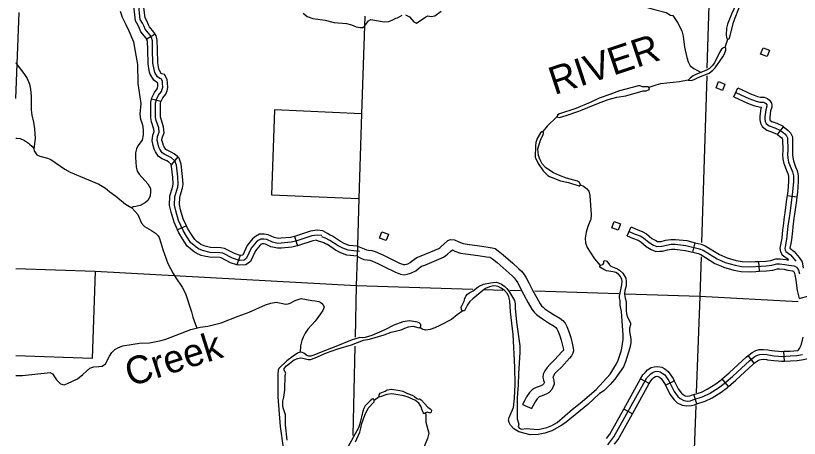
# Model space of a CAD drawing. Extents: x 653372 to 905732, y 627442 to 787275.
# Drawn here: x 818776 to 830698, y 681934 to 688374 of the extents above; entities that cross this region are included whole.
import ezdxf

# ---------------------------------------------------------------- set-up
doc = ezdxf.new("R2010")
doc.units = 0
for name, color, linetype in [('Level 32', 7, 'Continuous'), ('Level 35', 7, 'Continuous'), ('Level 45', 7, 'Continuous'), ('Level 46', 7, 'Continuous'), ('Level 5', 7, 'Continuous'), ('Level 56', 7, 'Continuous'), ('Level 7', 7, 'Continuous')]:
    doc.layers.add(name, color=color, linetype=linetype)

msp = doc.modelspace()

# ---------------------------------------------------------------- linework, layer by layer
at = {"layer": 'Level 32'}
for p, q in [((830011, 683077), (829918, 683194)), ((830472, 683110), (830465, 683260)), ((828414, 682768), (828283, 682841)), ((828661, 682745), (828796, 682810)), ((829621, 682724), (829525, 682839)), ((829137, 682458), (829091, 682601)), ((828158, 682307), (828027, 682380))]:
    msp.add_line(p, q, dxfattribs=at)
for points in [[(830750, 683477), (830721, 683350), (830708, 683319), (830678, 683273)], [(829918, 683194), (829934, 683207), (829980, 683242), (830035, 683272), (830088, 683286), (830147, 683289), (830221, 683285), (830243, 683280), (830325, 683267), (830388, 683263), (830429, 683258), (830465, 683260)], [(827783, 681833), (827878, 681957), (828377, 682855), (828412, 682892), (828438, 682918), (828475, 682943), (828504, 682952), (828539, 682955), (828580, 682948), (828611, 682929), (828651, 682901), (828714, 682808), (828792, 682647), (828849, 682572), (828885, 682539), (828940, 682510), (828990, 682503), (829044, 682508), (829080, 682519), (829237, 682570), (829334, 682617), (829468, 682702), (829557, 682768), (829682, 682874), (829818, 683003), (829940, 683116), (829980, 683148), (830021, 683179), (830063, 683202), (830099, 683211), (830147, 683214), (830210, 683210), (830229, 683206), (830316, 683193), (830381, 683188), (830427, 683183), (830558, 683189), (830659, 683197), (830747, 683209)], [(829525, 682839), (829632, 682930), (829767, 683058), (829891, 683173), (829918, 683194)], [(830465, 683260), (830553, 683264), (830678, 683273)], [(830472, 683110), (830562, 683115), (830667, 683122), (830761, 683135), (831006, 683192)], [(829621, 682724), (829732, 682818), (829869, 682948), (829989, 683059), (830011, 683077)], [(830011, 683077), (830026, 683089), (830062, 683116), (830090, 683131), (830111, 683137), (830147, 683139), (830199, 683136), (830214, 683132), (830308, 683118), (830374, 683113), (830425, 683108), (830472, 683110)], [(828283, 682841), (828316, 682900), (828358, 682944), (828390, 682977), (828443, 683011), (828489, 683025), (828541, 683031), (828607, 683020), (828653, 682991), (828705, 682954), (828779, 682846), (828796, 682810)], [(828027, 682380), (828283, 682841)], [(828414, 682768), (828438, 682810), (828466, 682840), (828486, 682860), (828508, 682874), (828519, 682878), (828536, 682880), (828552, 682877), (828569, 682866), (828597, 682847), (828649, 682771), (828661, 682745)], [(828796, 682810), (828856, 682686), (828904, 682623), (828929, 682601), (828963, 682583), (828992, 682579), (829031, 682583), (829058, 682590), (829091, 682601)], [(829091, 682601), (829209, 682640), (829297, 682682), (829426, 682764), (829511, 682827), (829525, 682839)], [(828158, 682307), (828414, 682768)], [(828661, 682745), (828728, 682608), (828794, 682521), (828842, 682477), (828917, 682438), (828988, 682428), (829058, 682434), (829102, 682447), (829137, 682458)], [(829137, 682458), (829265, 682500), (829370, 682551), (829511, 682640), (829604, 682709), (829621, 682724)], [(827766, 681934), (827815, 681999), (828027, 682380)], [(827885, 681843), (827941, 681916), (828158, 682307)]]:
    msp.add_lwpolyline(points, dxfattribs=at)
at = {"layer": 'Level 35'}
for points in [[(830152, 689034), (830141, 689048), (830128, 689045), (830037, 688950), (829879, 688817), (829811, 688714), (829665, 688398), (829607, 688244), (829590, 688183), (829583, 688081), (829589, 688043), (829607, 688011)], [(829607, 688011), (829635, 688027), (829695, 688276), (829804, 688551), (829884, 688686), (829969, 688796), (830059, 688899), (830116, 688957), (830148, 689000), (830159, 689023), (830152, 689034)], [(820367, 688443), (820396, 688353), (820454, 688240), (820497, 688143), (820570, 687976), (820595, 687826), (820631, 687630), (820636, 687341), (820679, 687037), (820666, 686873), (820676, 686799), (820697, 686739), (820709, 686688), (820718, 686615), (820717, 686557), (820699, 686479), (820636, 686393), (820612, 686346), (820598, 686283), (820598, 686213), (820610, 686070), (820624, 686006), (820656, 685957), (820788, 685810), (820825, 685738), (820829, 685692), (820820, 685628), (820790, 685563), (820752, 685527), (820669, 685480), (820604, 685464), (820562, 685462), (820541, 685446)], [(823149, 688414), (823212, 688363), (823296, 688328), (823484, 688304), (823619, 688272), (823811, 688256), (823886, 688234), (823957, 688205), (824016, 688193), (824055, 688194), (824085, 688215), (824144, 688297), (824177, 688317), (824383, 688279), (824451, 688283), (824516, 688309), (824560, 688334), (824587, 688340), (824657, 688381)], [(824706, 688384), (824770, 688355), (824831, 688281), (824876, 688261), (825017, 688358), (825048, 688369), (825099, 688362), (825155, 688370), (825249, 688444)], [(828389, 688498), (828473, 688473), (828673, 688421), (828739, 688383), (828772, 688374), (828844, 688272), (828911, 688143), (828931, 688062), (828950, 687895), (828986, 687738), (829008, 687671), (829040, 687611), (829093, 687567), (829204, 687510)], [(829607, 688011), (829565, 687888)], [(829565, 687888), (829545, 687884), (829513, 687861), (829483, 687815), (829408, 687657), (829373, 687608), (829334, 687570), (829288, 687543), (829122, 687476), (829084, 687456), (829036, 687421), (829009, 687391)], [(829009, 687391), (829051, 687388), (829096, 687399), (829168, 687438), (829325, 687500), (829382, 687542), (829418, 687579), (829537, 687748), (829561, 687792), (829581, 687847), (829578, 687876), (829565, 687888)], [(818776, 687658), (818784, 687646), (818832, 687578), (818901, 687495), (818949, 687417), (818986, 687330), (819001, 687252), (819011, 687146), (819013, 686937), (819022, 686856), (819046, 686749), (819062, 686648), (819071, 686500), (819050, 686346), (819059, 686313), (819098, 686255), (819144, 686231), (819260, 686201), (819312, 686180), (819523, 686033), (819604, 685989), (820043, 685804), (820140, 685747), (820210, 685689), (820298, 685624), (820445, 685502), (820541, 685446), (820634, 685342), (820691, 685214), (820736, 685161), (820842, 685103), (820905, 685062), (820939, 685022), (820957, 684993), (820986, 684914), (821015, 684813), (821093, 684597)], [(829009, 687391), (828877, 687368), (828587, 687334), (828516, 687315), (828409, 687279)], [(828409, 687279), (828398, 687288), (828314, 687290), (828272, 687307), (828252, 687306), (827963, 687226), (827816, 687171), (827652, 687117), (827517, 687052), (827298, 686959), (827048, 686877), (827025, 686864), (827012, 686850), (827009, 686830)], [(827009, 686830), (827049, 686824), (827151, 686852), (827343, 686919), (827619, 687031), (827789, 687094), (827922, 687130), (828058, 687151), (828325, 687228), (828366, 687228), (828415, 687250), (828420, 687264), (828409, 687279)], [(827009, 686830), (826862, 686689), (826798, 686609)], [(818776, 686505), (818795, 686508), (818843, 686503), (818908, 686472), (818972, 686433), (818984, 686417), (819024, 686386), (819050, 686349)], [(826798, 686609), (826779, 686606), (826759, 686587), (826711, 686504), (826692, 686440), (826683, 686389), (826678, 686218), (826725, 686120), (826800, 686009), (826872, 685939), (826897, 685925), (827064, 685856), (827187, 685832), (827342, 685783), (827357, 685781), (827371, 685795)], [(827371, 685795), (827355, 685831), (827324, 685854), (827158, 685899), (827048, 685939), (826959, 685978), (826843, 686054), (826786, 686116), (826754, 686176), (826731, 686243), (826719, 686347), (826767, 686491), (826803, 686560), (826808, 686585), (826798, 686609)], [(827371, 685795), (827416, 685775), (827461, 685742), (827495, 685700), (827512, 685632), (827530, 685341), (827527, 685272), (827481, 685161), (827453, 685073), (827441, 684986), (827446, 684915), (827471, 684840), (827515, 684772), (827584, 684670), (827666, 684567)], [(821093, 684597), (821173, 684445), (821210, 684382), (821311, 684236), (821360, 684139), (821452, 683864), (821469, 683781), (821532, 683612)], [(827666, 684567), (827716, 684587), (827723, 684605), (827723, 684633), (827729, 684639), (827745, 684643), (827771, 684631), (827809, 684580), (827830, 684558), (827930, 684517), (827965, 684495), (828011, 684453), (828058, 684375), (828066, 684324), (828062, 684259), (828044, 684184), (828038, 684129), (828047, 684072), (828062, 684021), (828062, 683877), (828069, 683829), (828086, 683782), (828128, 683693), (828131, 683661), (828116, 683614), (828116, 683562), (828137, 683451), (828134, 683388), (828120, 683313), (828053, 683100), (828021, 683026), (827891, 682836), (827822, 682753), (827722, 682659), (827660, 682617), (827481, 682451), (827150, 682178), (827085, 682133), (826935, 682049), (826828, 682013), (826723, 681995), (826604, 681990), (826431, 682033), (826356, 682079), (826303, 682133), (826285, 682174), (826276, 682213), (826283, 682253), (826349, 682403), (826363, 682545), (826376, 682755), (826371, 683021), (826344, 683518), (826304, 683861), (826294, 684030), (826279, 684089), (826259, 684134), (826214, 684189), (826164, 684223), (826118, 684248), (826084, 684255), (826045, 684256), (825986, 684242), (825926, 684216), (825882, 684185), (825729, 684061)], [(825564, 683883), (825557, 683897), (825554, 683934), (825600, 684025), (825611, 684066), (825626, 684100), (825648, 684130), (825686, 684157), (825738, 684183), (825817, 684249), (825892, 684283), (825999, 684303), (826085, 684312), (826124, 684304), (826169, 684285), (826219, 684248), (826250, 684218), (826290, 684161), (826364, 684032), (826375, 683983), (826375, 683915), (826394, 683704), (826444, 683345), (826448, 683242), (826425, 682923), (826421, 682750), (826406, 682550), (826408, 682231), (826431, 682149), (826422, 682112), (826438, 682087), (826475, 682074), (826545, 682083), (826723, 682071), (826856, 682099), (826932, 682132), (827015, 682175), (827246, 682378), (827365, 682471), (827607, 682679), (827819, 682913), (827917, 683067), (827942, 683125), (827987, 683261), (827999, 683310), (828018, 683441), (828018, 683505), (827991, 683869), (827974, 683961), (827972, 684034), (827961, 684075), (827961, 684102), (828000, 684271), (828004, 684323), (827997, 684359), (827972, 684407), (827945, 684436), (827905, 684460), (827867, 684472), (827765, 684485), (827722, 684506), (827661, 684544), (827666, 684567)], [(819563, 682768), (819714, 682843), (819800, 682906), (819851, 682958), (819906, 683003), (819967, 683026), (820042, 683027), (820093, 683035), (820144, 683067), (820202, 683185), (820237, 683244), (820283, 683288), (820338, 683318), (820405, 683342), (820562, 683371), (820662, 683382), (820811, 683390), (820989, 683424), (821060, 683444), (821441, 683591), (821584, 683626), (821698, 683645), (821900, 683693), (822162, 683797), (822326, 683854), (822576, 683970), (822659, 683992), (822741, 684008), (822885, 683980), (822921, 683981), (822954, 683992), (823030, 684032), (823118, 684064), (823280, 684034), (823331, 684029), (823387, 684018), (823421, 684005), (823450, 683978), (823469, 683931), (823451, 683882), (823415, 683829), (823330, 683721), (823221, 683596), (823179, 683535), (823150, 683478), (823129, 683424), (823108, 683345), (823105, 683245)], [(825729, 684061), (825684, 684019), (825648, 683967), (825622, 683906), (825604, 683878), (825578, 683875), (825564, 683883)], [(825578, 683875), (825493, 683818), (825405, 683746), (825231, 683651), (825154, 683617), (825082, 683593), (825010, 683584), (824961, 683596), (824926, 683621)], [(824926, 683621), (824939, 683639), (824938, 683666), (824931, 683681), (824916, 683693), (824888, 683706), (824767, 683725), (824667, 683710), (824529, 683656), (824390, 683585), (824192, 683499), (824092, 683468), (824057, 683465), (824014, 683468), (823981, 683462), (823895, 683436), (823648, 683333), (823425, 683249), (823313, 683202), (823266, 683188), (823234, 683185), (823207, 683194), (823159, 683232), (823132, 683243), (823099, 683245), (823066, 683230), (822999, 683188), (822899, 683113), (822781, 683000), (822771, 682971), (822763, 682906), (822764, 682565), (822801, 682114), (822843, 681792)], [(822904, 681905), (822880, 682141), (822879, 682292), (822845, 682398), (822841, 682433), (822840, 682499), (822855, 682563), (822869, 682670), (822878, 682893), (822884, 682928), (822859, 682972), (822861, 682996), (822897, 683038), (823014, 683128), (823071, 683151), (823109, 683162), (823146, 683156), (823224, 683133), (823262, 683136), (823334, 683163), (823504, 683239), (823679, 683300), (823884, 683360), (824069, 683429), (824160, 683445), (824381, 683513), (824490, 683552), (824640, 683588), (824697, 683615), (824751, 683631), (824820, 683641), (824916, 683617), (824926, 683621)], [(818776, 682890), (818881, 682891), (819302, 682935), (819335, 682919), (819399, 682827), (819458, 682767), (819514, 682749), (819563, 682768)], [(824229, 682516), (824306, 682570)], [(824306, 682570), (824305, 682595), (824323, 682620), (824395, 682651), (824426, 682673), (824495, 682681), (824620, 682664), (824668, 682651), (824736, 682617), (824808, 682593), (824844, 682574), (824880, 682540), (824901, 682533), (824920, 682536), (824946, 682522), (825048, 682408), (825081, 682385), (825101, 682363), (825098, 682333), (825088, 682323), (825065, 682324), (825038, 682331), (825025, 682329), (825012, 682321)], [(825012, 682321), (825000, 682312), (824988, 682315), (824976, 682326), (824955, 682380), (824947, 682415), (824907, 682469), (824857, 682509), (824749, 682563), (824682, 682582), (824499, 682613), (824421, 682601), (824320, 682568), (824306, 682570)], [(824229, 682516), (824220, 682535), (824200, 682531), (824169, 682507), (824094, 682429), (824074, 682391), (824060, 682348), (824014, 682153), (823990, 682095), (823810, 681765)], [(823945, 681881), (824012, 682028), (824028, 682087), (824040, 682160), (824086, 682289), (824141, 682396), (824231, 682488), (824229, 682516)], [(825012, 682321), (825018, 682286), (825017, 682183), (825060, 682014), (825043, 681931), (824951, 681706)]]:
    msp.add_lwpolyline(points, dxfattribs=at)
at = {"layer": 'Level 45'}
for p, q in [((820897, 688093), (820770, 688014)), ((829701, 687136), (829764, 687273)), ((820986, 687066), (820840, 687100)), ((830368, 686563), (830460, 686681)), ((821243, 686223), (821147, 686108)), ((830514, 685636), (830662, 685615)), ((821373, 685174), (821237, 685113)), ((828079, 685018), (828141, 685155)), ((823017, 685010), (823065, 684867)), ((823975, 684860), (823971, 684709)), ((829077, 684769), (829114, 684914)), ((822189, 684722), (822143, 684579)), ((830091, 684480), (830084, 684630)), ((830698, 684064), (830843, 684104))]:
    msp.add_line(p, q, dxfattribs=at)
for points in [[(823432, 685026), (823365, 685030), (823280, 685017), (823039, 684938), (822967, 684922), (822816, 684907), (822765, 684905), (822683, 684925), (822597, 684963), (822552, 684971), (822506, 684969), (822464, 684948), (822434, 684923), (822360, 684832), (822290, 684678), (822251, 684650), (822180, 684646), (822075, 684680), (821926, 684755), (821889, 684762), (821733, 684767), (821620, 684794), (821559, 684822), (821521, 684845), (821484, 684876), (821443, 684913), (821376, 685015), (821324, 685100), (821255, 685254), (821212, 685398), (821191, 685488), (821197, 685618), (821242, 685761), (821247, 685808), (821242, 685916), (821221, 686095), (821199, 686162), (821146, 686206), (821108, 686228), (821043, 686258), (821004, 686284), (820970, 686338), (820953, 686370), (820942, 686415), (820926, 686473), (820934, 686532), (820960, 686597), (820952, 686663), (820915, 686777), (820905, 686826), (820905, 686910), (820905, 687047), (820916, 687096), (820950, 687164), (820993, 687219), (821007, 687252), (821015, 687285), (821012, 687346), (821009, 687378), (820989, 687411), (820968, 687417), (820932, 687443), (820892, 687509), (820882, 687551), (820865, 687649), (820860, 687857), (820856, 687988), (820843, 688039), (820820, 688076), (820744, 688167), (820729, 688207), (820703, 688259), (820671, 688317), (820637, 688620)], [(820897, 688093), (820880, 688120), (820810, 688205), (820798, 688236), (820769, 688294), (820744, 688340), (820721, 688540)], [(820770, 688014), (820759, 688032), (820678, 688129), (820660, 688177), (820637, 688224), (820598, 688294), (820572, 688523)], [(820960, 687549), (820956, 687566), (820940, 687656), (820935, 687859), (820931, 687999), (820913, 688069), (820897, 688093)], [(820813, 687515), (820809, 687537), (820790, 687642), (820785, 687855), (820781, 687978), (820773, 688009), (820770, 688014)], [(820840, 687100), (820845, 687121), (820886, 687205), (820928, 687257), (820935, 687276), (820939, 687292), (820937, 687341), (820936, 687348), (820935, 687349), (820876, 687391), (820821, 687480), (820813, 687515)], [(820986, 687066), (820987, 687070), (821013, 687124), (821058, 687180), (821079, 687229), (821090, 687278), (821087, 687352), (821082, 687402), (821038, 687475), (821001, 687486), (820988, 687495), (820962, 687537), (820960, 687549)], [(829764, 687273), (829907, 687206), (829958, 687181), (830011, 687160), (830062, 687144), (830106, 687133), (830165, 687131), (830214, 687114), (830246, 687084), (830277, 687041), (830279, 687010)], [(829701, 687136), (829842, 687071), (829898, 687044), (829961, 687019), (830020, 687000), (830085, 686983), (830122, 686982)], [(829732, 687204), (829875, 687139), (829928, 687112), (829986, 687089), (830041, 687072), (830096, 687058), (830151, 687056), (830174, 687048), (830189, 687034), (830204, 687014), (830206, 686993), (830187, 686941), (830174, 686834), (830173, 686795), (830181, 686762), (830195, 686731), (830241, 686694), (830328, 686664), (830410, 686625), (830451, 686593)], [(820877, 686593), (820883, 686607), (820878, 686647), (820843, 686758), (820830, 686819), (820830, 686910), (820830, 687055), (820840, 687100)], [(821017, 686538), (821036, 686587), (821025, 686679), (820988, 686796), (820980, 686834), (820980, 686910), (820980, 687038), (820986, 687066)], [(830122, 686982), (830113, 686959), (830099, 686840), (830098, 686787), (830110, 686737), (830134, 686684), (830204, 686627), (830300, 686595), (830371, 686561), (830368, 686563)], [(830279, 687010), (830282, 686982), (830260, 686924), (830249, 686829), (830248, 686804), (830252, 686787), (830256, 686778), (830278, 686760), (830356, 686734), (830450, 686689), (830460, 686681)], [(830460, 686681), (830499, 686651), (830528, 686626), (830564, 686588), (830592, 686529), (830597, 686321), (830594, 686257), (830598, 686212), (830608, 686163)], [(821147, 686108), (821103, 686145), (821074, 686161), (821007, 686192), (820949, 686230), (820905, 686300), (820882, 686342), (820869, 686396), (820850, 686467), (820861, 686551), (820877, 686593)], [(821243, 686223), (821189, 686268), (821143, 686294), (821080, 686324), (821059, 686337), (821035, 686376), (821023, 686397), (821015, 686433), (821002, 686478), (821007, 686513), (821017, 686538)], [(830368, 686563), (830404, 686535), (830425, 686517), (830439, 686502), (830443, 686493), (830447, 686323), (830444, 686254), (830449, 686191), (830463, 686121), (830467, 686113)], [(830451, 686593), (830477, 686571), (830502, 686545), (830518, 686511), (830522, 686322), (830519, 686256), (830524, 686201), (830536, 686142), (830573, 686045), (830596, 685992), (830608, 685932), (830608, 685849), (830597, 685691), (830580, 685566), (830553, 685359)], [(821279, 685627), (821316, 685745), (821323, 685806), (821316, 685922), (821295, 686112), (821264, 686205), (821243, 686223)], [(830608, 686163), (830642, 686073), (830668, 686015), (830683, 685939), (830683, 685847), (830672, 685683), (830662, 685615)], [(821136, 685673), (821169, 685776), (821172, 685810), (821167, 685910), (821148, 686079), (821135, 686118), (821147, 686108)], [(830467, 686113), (830504, 686016), (830524, 685970), (830533, 685925), (830533, 685852), (830522, 685699), (830514, 685636)], [(821237, 685113), (821185, 685228), (821140, 685379), (821116, 685481), (821122, 685631), (821136, 685673)], [(821373, 685174), (821326, 685280), (821285, 685418), (821266, 685495), (821271, 685605), (821279, 685627)], [(830514, 685636), (830505, 685576), (830479, 685370), (830469, 685309), (830451, 685174), (830444, 685110)], [(830662, 685615), (830654, 685556), (830627, 685348), (830617, 685287), (830600, 685157), (830593, 685094)], [(830553, 685359), (830543, 685298), (830525, 685166), (830505, 684971), (830495, 684917), (830486, 684871), (830478, 684829), (830483, 684803), (830495, 684783), (830566, 684729), (830643, 684632)], [(821646, 684711), (821596, 684722), (821523, 684756), (821478, 684784), (821435, 684819), (821386, 684864), (821312, 684975), (821258, 685066), (821237, 685113)], [(821680, 684857), (821645, 684865), (821594, 684888), (821565, 684906), (821533, 684932), (821501, 684962), (821439, 685055), (821391, 685135), (821373, 685174)], [(823560, 685032), (823522, 685053), (823450, 685094), (823362, 685105), (823262, 685091), (823017, 685010)], [(828110, 685086), (828186, 685052), (828276, 685019), (828328, 684988), (828413, 684919), (828479, 684879), (828529, 684857), (828605, 684860), (828676, 684879), (828749, 684891), (828810, 684890), (828974, 684872), (829181, 684820), (829233, 684800), (829448, 684667), (829572, 684614), (829721, 684570), (829820, 684551), (829951, 684547), (830033, 684553), (830193, 684560), (830278, 684570), (830354, 684594), (830402, 684593), (830480, 684583), (830538, 684571), (830622, 684560), (830654, 684540), (830671, 684521), (830686, 684498), (830703, 684442)], [(828141, 685155), (828214, 685121), (828308, 685087), (828371, 685050), (828456, 684981), (828514, 684946), (828543, 684933), (828573, 684934)], [(830444, 685110), (830431, 684982), (830421, 684931), (830412, 684884), (830402, 684830), (830411, 684776), (830439, 684732), (830513, 684675), (830534, 684649)], [(830593, 685094), (830579, 684960), (830568, 684903), (830560, 684857), (830555, 684832), (830618, 684783), (830695, 684688), (830741, 684625), (830755, 684529)], [(822525, 685045), (822487, 685044), (822422, 685011), (822381, 684975), (822296, 684872), (822230, 684727), (822225, 684723), (822190, 684722), (822189, 684722)], [(823019, 685010), (822956, 684996), (822811, 684982), (822773, 684980), (822707, 684996), (822619, 685035), (822558, 685046), (822525, 685045)], [(824008, 684781), (823832, 684799), (823753, 684829), (823682, 684867), (823557, 684949), (823492, 684983), (823432, 685004)], [(823975, 684860), (823850, 684872), (823784, 684898), (823720, 684931), (823595, 685014), (823560, 685032)], [(828079, 685018), (828158, 684982), (828244, 684951), (828285, 684926), (828370, 684858), (828444, 684813), (828514, 684782), (828578, 684784)], [(828573, 684934), (828594, 684935), (828660, 684952), (828743, 684966), (828814, 684965), (828987, 684946), (829114, 684914)], [(822189, 684722), (822103, 684750), (821951, 684826), (821897, 684837), (821742, 684842), (821680, 684857)], [(822529, 684895), (822525, 684895), (822506, 684885), (822488, 684870), (822424, 684792), (822350, 684629), (822276, 684576), (822170, 684570), (822143, 684579)], [(823065, 684867), (823058, 684865), (822979, 684848), (822822, 684832), (822758, 684829), (822659, 684854), (822575, 684890), (822547, 684895), (822529, 684895)], [(823490, 684900), (823463, 684914), (823355, 684950), (823355, 684953), (823297, 684944), (823065, 684867)], [(823971, 684709), (823815, 684725), (823722, 684761), (823644, 684802), (823518, 684885), (823490, 684900)], [(829114, 684914), (829203, 684892), (829267, 684868), (829483, 684734), (829598, 684684)], [(828578, 684784), (828615, 684785), (828692, 684805), (828755, 684816), (828805, 684815), (828961, 684798), (829077, 684769)], [(829077, 684769), (829158, 684749), (829200, 684733), (829414, 684600), (829539, 684547)], [(822143, 684579), (822046, 684610), (821902, 684683), (821880, 684688), (821723, 684693), (821646, 684711)], [(829598, 684685), (829738, 684643), (829828, 684626), (829949, 684622), (830029, 684628), (830084, 684630)], [(830084, 684630), (830187, 684635), (830263, 684644), (830343, 684669), (830407, 684668), (830492, 684657), (830534, 684649)], [(829539, 684547), (829547, 684543), (829703, 684497), (829811, 684476), (829952, 684472), (830038, 684478), (830091, 684480)], [(830091, 684480), (830199, 684485), (830294, 684496), (830365, 684518), (830397, 684518), (830468, 684509), (830525, 684497), (830599, 684487)], [(830597, 684488), (830606, 684482), (830611, 684476), (830618, 684466), (830630, 684423), (830646, 684346), (830664, 684189), (830698, 684064)]]:
    msp.add_lwpolyline(points, dxfattribs=at)
at = {"layer": 'Level 46'}
for points in [[(823975, 684860), (824079, 684821), (824112, 684806), (824142, 684803), (824192, 684796), (824246, 684781), (824360, 684728), (824453, 684685), (824615, 684605), (824677, 684581), (824686, 684579), (824696, 684581), (824722, 684588), (824742, 684595), (824780, 684613), (824808, 684638), (824843, 684666), (824881, 684690), (824946, 684714), (825214, 684828), (825227, 684837), (825244, 684853), (825293, 684896), (825353, 684948), (825392, 684962), (825452, 684960), (825517, 684926), (825582, 684903), (825643, 684894), (825834, 684868), (825963, 684849), (826027, 684839), (826071, 684824), (826118, 684789), (826195, 684731), (826340, 684605), (826432, 684519), (826471, 684480), (826514, 684429), (826545, 684377), (826582, 684304), (826639, 684190), (826706, 684073), (826756, 683983), (826777, 683955), (826802, 683931), (826828, 683909), (826889, 683869), (826960, 683823), (827056, 683765), (827099, 683730), (827134, 683691), (827162, 683637), (827199, 683546), (827220, 683468), (827248, 683357), (827256, 683310), (827261, 683267), (827252, 683232), (827231, 683189), (827201, 683156), (827083, 683023), (827009, 682953), (826980, 682923), (826958, 682888), (826948, 682871), (826952, 682858), (826962, 682815), (826967, 682760), (826953, 682724), (826933, 682679), (826890, 682631), (826857, 682613), (826813, 682590), (826753, 682572), (826742, 682566), (826729, 682558), (826710, 682538), (826679, 682491), (826648, 682433), (826629, 682398), (826627, 682389)], [(823971, 684709), (824015, 684685), (824072, 684660), (824123, 684654), (824162, 684648), (824195, 684640), (824297, 684592), (824389, 684549), (824555, 684468), (824632, 684437), (824687, 684424), (824734, 684436), (824766, 684445), (824799, 684456), (824863, 684486), (824904, 684523), (824931, 684544), (824948, 684555), (825002, 684574), (825286, 684696), (825321, 684719), (825345, 684742), (825392, 684783), (825420, 684808), (825457, 684788), (825545, 684757), (825622, 684745), (825813, 684719), (825941, 684700), (825991, 684693), (826000, 684690), (826028, 684669), (826100, 684614), (826240, 684493), (826328, 684412), (826360, 684379), (826391, 684341), (826414, 684304), (826448, 684237), (826507, 684119), (826575, 683999), (826630, 683901), (826664, 683857), (826701, 683819), (826740, 683788), (826808, 683744), (826880, 683696), (826969, 683642), (826995, 683621), (827009, 683605), (827026, 683573), (827057, 683497), (827075, 683430), (827101, 683327), (827108, 683290), (827109, 683280), (827105, 683274), (827090, 683257), (826975, 683128), (826904, 683060), (826860, 683015), (826829, 682964), (826801, 682914), (826796, 682862), (826807, 682820), (826814, 682791), (826814, 682783), (826814, 682782), (826805, 682761), (826795, 682750), (826787, 682746), (826757, 682730), (826695, 682711), (826665, 682695), (826633, 682674), (826592, 682632), (826550, 682567), (826516, 682504), (826486, 682450), (826627, 682389)]]:
    msp.add_lwpolyline(points, dxfattribs=at)
at = {"layer": 'Level 5'}
for points in [[(829349, 689335), (829293, 687574)], [(829290, 687455), (829210, 684916)], [(824036, 686877), (823997, 685588)], [(829203, 684697), (829184, 684096)], [(819986, 684474), (818776, 684518)], [(823957, 684258), (823939, 683474)], [(825733, 684203), (823957, 684258)], [(826185, 684189), (825904, 684197)], [(826456, 684180), (826296, 684185)], [(827950, 684134), (826676, 684174)], [(829184, 684096), (828055, 684131)], [(829184, 684096), (829129, 682628)], [(830683, 684014), (829184, 684096)], [(823935, 683337), (823903, 681977)], [(829122, 682433), (828992, 678961), (828982, 678864)]]:
    msp.add_lwpolyline(points, dxfattribs=at)
at = {"layer": 'Level 56'}
for points in [[(830110, 687788), (830146, 687886), (830244, 687850), (830208, 687752)], [(829432, 687274), (829470, 687371), (829567, 687332), (829529, 687235)], [(827844, 685143), (827882, 685240), (827980, 685202), (827942, 685105)], [(824312, 684984), (824349, 685081), (824446, 685044), (824410, 684947)]]:
    msp.add_lwpolyline(points, close=True, dxfattribs=at)
at = {"layer": 'Level 7'}
for points in [[(818776, 687110), (818827, 688420)], [(824087, 688366), (824036, 686877)], [(824036, 686877), (822716, 686938), (822669, 685645), (823997, 685588), (823976, 684873)], [(823970, 684696), (823957, 684258), (819986, 684474)], [(819986, 684474), (819940, 683151), (818776, 683189)]]:
    msp.add_lwpolyline(points, dxfattribs=at)

# ---------------------------------------------------------------- texts
at = {"layer": 'Level 35'}
for s, rotation, p in [('RIVER', 18.2925, (826972, 687163)), ('Creek', 17.5836, (820519, 682719))]:
    msp.add_text(s, height=422.4, rotation=rotation, dxfattribs=at).set_placement(p)

doc.saveas('drawing.dxf')
